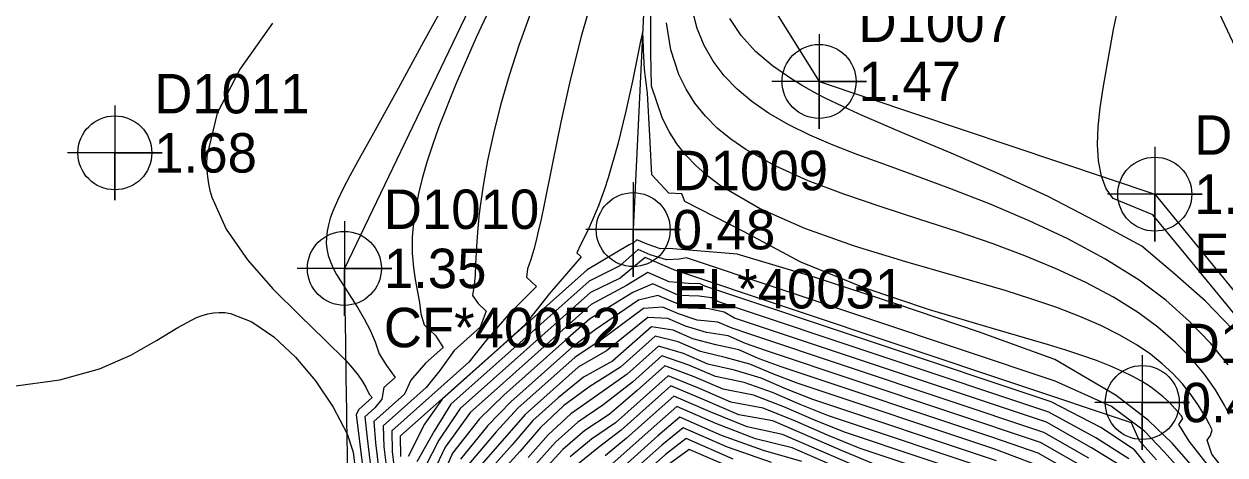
# Model space of a CAD drawing. Extents: x 2356077 to 2359823, y 225951 to 227822.
# Drawn here: x 2357165.4 to 2357241.5, y 226711.7 to 226739.1 of the extents above; entities that cross this region are included whole.
import ezdxf

# ---------------------------------------------------------------- set-up
doc = ezdxf.new("R2010")
doc.units = 0
for name, color, linetype in [('DTM Contours Major', 7, 'Continuous'), ('DTM Contours Minor', 7, 'Continuous'), ('Exist DTM Breakline', 7, 'Continuous'), ('Exist DTM Breakline Cogo Comment', 7, 'Continuous'), ('Exist DTM Breakline Cogo Elevation', 7, 'Continuous'), ('Exist DTM Breakline Cogo Number', 7, 'Continuous'), ('Exist DTM Breakline Cogo Point CELL', 7, 'Continuous'), ('Exist DTM Drainline', 7, 'Continuous'), ('Exist DTM Drainline Cogo Comment', 7, 'Continuous'), ('Exist DTM Drainline Cogo Elevation', 7, 'Continuous'), ('Exist DTM Drainline Cogo Number', 7, 'Continuous'), ('Exist DTM Drainline Cogo Point CELL', 7, 'Continuous'), ('Exist DTM Regular Point CELL', 7, 'Continuous'), ('Exist DTM Regular Point Cogo Elevation', 7, 'Continuous'), ('Exist DTM Regular Point Cogo Number', 7, 'Continuous'), ('Exist DTM Regular Point Underwater CELL', 7, 'Continuous'), ('Exist DTM Regular Point Underwater Cogo Elevation', 7, 'Continuous'), ('Exist DTM Regular Point Underwater Cogo Number', 7, 'Continuous')]:
    doc.layers.add(name, color=color, linetype=linetype)

msp = doc.modelspace()

# ---------------------------------------------------------------- linework, layer by layer
at = {"layer": 'DTM Contours Major'}
for points in [[(2357197.574, 226739.917), (2357196.786, 226737.755), (2357196.151, 226735.796), (2357195.61, 226733.906), (2357195.158, 226732.102), (2357194.792, 226730.399), (2357194.508, 226728.81), (2357194.301, 226727.353), (2357194.242, 226726.838), (2357194.192, 226726.343), (2357194.15, 226725.864), (2357194.087, 226724.952), (2357194.029, 226723.823), (2357193.99, 226723.15), (2357193.932, 226722.489), (2357193.841, 226721.832), (2357194.183, 226721.33), (2357194.695, 226720.849), (2357194.319, 226719.838), (2357192.663, 226718.361), (2357191.77, 226717.078), (2357190.898, 226716.011), (2357188.161, 226713.571), (2357188.204, 226712.24), (2357188.517, 226709.704)], [(2357241.806, 226714.308), (2357241.531, 226714.849), (2357240.931, 226715.861), (2357240.208, 226716.876), (2357239.36, 226717.882), (2357238.386, 226718.87), (2357237.282, 226719.826), (2357236.048, 226720.741), (2357234.459, 226721.734), (2357232.714, 226722.663), (2357230.836, 226723.534), (2357228.847, 226724.354), (2357226.769, 226725.132), (2357224.624, 226725.873), (2357222.182, 226726.67), (2357219.743, 226727.458), (2357217.363, 226728.266), (2357215.101, 226729.121), (2357213.012, 226730.052), (2357211.156, 226731.087), (2357210.202, 226731.748), (2357209.347, 226732.457), (2357208.591, 226733.218), (2357207.934, 226734.035), (2357207.376, 226734.912), (2357206.918, 226735.852), (2357206.406, 226737.423), (2357206.132, 226739.123)], [(2357237.187, 226711.422), (2357236.12, 226712.63), (2357235.598, 226713.772), (2357206.594, 226723.459), (2357204.777, 226724.251), (2357203.196, 226722.936), (2357201.317, 226722.037), (2357193.058, 226714.672), (2357191.695, 226712.68), (2357190.834, 226710.976)], [(2357232.692, 226710.904), (2357229.838, 226712.529), (2357212.412, 226718.35), (2357211.135, 226718.803), (2357210.039, 226719.28), (2357208.664, 226719.492), (2357207.343, 226719.888), (2357206.223, 226720.376), (2357204.938, 226720.448), (2357202.331, 226718.341), (2357200.529, 226717.293), (2357197.179, 226714.305), (2357194.088, 226710.773)], [(2357227.261, 226709.888), (2357217.406, 226713.179), (2357215.472, 226713.951), (2357213.576, 226714.778), (2357211.653, 226715.514), (2357209.712, 226715.894), (2357207.878, 226716.694), (2357206.031, 226717.382), (2357204.277, 226715.817), (2357202.489, 226714.303), (2357200.942, 226713.275), (2357199.554, 226712.074), (2357198.34, 226710.752)], [(2357214.715, 226711.321), (2357212.28, 226712.012), (2357209.619, 226712.974), (2357206.982, 226714.123), (2357205.584, 226712.942), (2357203.016, 226710.651)]]:
    msp.add_lwpolyline(points, dxfattribs=at)
at = {"layer": 'DTM Contours Minor'}
for points in [[(2357241.546, 226710.713), (2357240.708, 226711.774), (2357240.412, 226712.681), (2357240.609, 226712.976), (2357240.731, 226713.316), (2357240.525, 226713.716), (2357240.312, 226714.109), (2357240.088, 226714.495), (2357239.851, 226714.876), (2357239.373, 226715.567), (2357238.837, 226716.239), (2357238.235, 226716.891), (2357237.561, 226717.52), (2357236.806, 226718.124), (2357235.965, 226718.702), (2357234.876, 226719.337), (2357233.663, 226719.939), (2357232.327, 226720.517), (2357230.869, 226721.074), (2357229.29, 226721.619), (2357227.591, 226722.156), (2357224.54, 226723.048), (2357221.311, 226723.975), (2357218.05, 226724.976), (2357214.905, 226726.087), (2357212.021, 226727.348), (2357209.547, 226728.796), (2357208.739, 226729.406), (2357208.012, 226730.052), (2357207.362, 226730.738), (2357206.789, 226731.467), (2357206.292, 226732.242), (2357205.868, 226733.066), (2357205.172, 226735.119), (2357205.129, 226737.225), (2357205.136, 226742.328)], [(2357192.453, 226741.071), (2357190.728, 226737.923), (2357189.118, 226734.962), (2357187.665, 226732.317), (2357186.545, 226730.317), (2357186.059, 226729.434), (2357185.632, 226728.622), (2357185.268, 226727.875), (2357184.976, 226727.187), (2357184.817, 226726.74), (2357184.696, 226726.316), (2357184.613, 226725.912), (2357184.569, 226725.525), (2357184.564, 226725.153), (2357184.598, 226724.792), (2357184.687, 226724.384), (2357184.824, 226723.982), (2357185.003, 226723.583), (2357185.217, 226723.18), (2357185.462, 226722.77), (2357185.73, 226722.347), (2357186.139, 226721.718), (2357186.56, 226721.056), (2357186.971, 226720.364), (2357187.347, 226719.645), (2357187.667, 226718.902), (2357187.905, 226718.137), (2357188.369, 226717.4), (2357188.927, 226716.646), (2357188.219, 226716.015), (2357188.079, 226715.264), (2357187.634, 226714.717), (2357187.005, 226714.156), (2357187.146, 226712.79), (2357187.601, 226709.1)], [(2357195.529, 226741.332), (2357194.061, 226738.204), (2357192.769, 226735.243), (2357191.703, 226732.543), (2357191.291, 226731.378), (2357190.939, 226730.287), (2357190.645, 226729.267), (2357190.409, 226728.312), (2357190.229, 226727.419), (2357190.102, 226726.582), (2357190.046, 226726.04), (2357190.013, 226725.52), (2357190.002, 226725.019), (2357190.012, 226724.533), (2357190.041, 226724.06), (2357190.089, 226723.597), (2357190.2, 226722.856), (2357190.463, 226721.405), (2357190.566, 226720.68), (2357190.775, 226719.973), (2357191.481, 226719.308), (2357191.967, 226718.549), (2357190.855, 226717.558), (2357189.922, 226716.469), (2357189.517, 226715.589), (2357187.58, 226713.861), (2357187.676, 226712.51), (2357187.996, 226709.909)], [(2357201.524, 226741.076), (2357200.72, 226738.269), (2357200.029, 226735.495), (2357199.435, 226732.826), (2357198.921, 226730.333), (2357198.37, 226727.605), (2357198.176, 226726.683), (2357197.98, 226725.82), (2357197.88, 226725.407), (2357197.71, 226724.758), (2357197.526, 226724.132), (2357197.321, 226723.524), (2357197.245, 226723.012), (2357197.879, 226722.417), (2357196.142, 226720.656), (2357194.656, 226718.953), (2357193.597, 226717.61), (2357188.714, 226713.255), (2357188.735, 226711.947), (2357189.039, 226709.484)], [(2357248.023, 226713.487), (2357238.871, 226724.65), (2357236.957, 226726.948), (2357234.449, 226727.997), (2357233.999, 226728.599), (2357233.712, 226729.397), (2357233.523, 226730.369), (2357233.459, 226731.42), (2357233.501, 226732.544), (2357233.625, 226733.737), (2357233.81, 226734.995), (2357234.035, 226736.314), (2357234.476, 226738.711), (2357234.98, 226741.098)], [(2357241.744, 226717.437), (2357240.617, 226718.825), (2357239.293, 226720.2), (2357237.78, 226721.536), (2357236.086, 226722.808), (2357233.919, 226724.173), (2357231.578, 226725.428), (2357229.121, 226726.583), (2357226.605, 226727.646), (2357224.09, 226728.628), (2357221.634, 226729.537), (2357219.914, 226730.161), (2357218.267, 226730.769), (2357216.7, 226731.38), (2357215.225, 226732.012), (2357213.85, 226732.683), (2357212.587, 226733.411), (2357211.546, 226734.132), (2357210.611, 226734.918), (2357209.79, 226735.771), (2357209.089, 226736.694), (2357208.515, 226737.689), (2357208.075, 226738.76), (2357207.76, 226739.988)], [(2357242.01, 226719.713), (2357240.308, 226721.48), (2357238.345, 226723.197), (2357236.261, 226724.967), (2357233.332, 226726.545), (2357230.333, 226728.111), (2357227.249, 226729.543), (2357224.184, 226730.863), (2357221.242, 226732.095), (2357218.528, 226733.259), (2357217.701, 226733.633), (2357216.909, 226734.005), (2357216.152, 226734.379), (2357215.428, 226734.758), (2357214.738, 226735.146), (2357214.081, 226735.546), (2357212.856, 226736.399), (2357211.779, 226737.32), (2357210.868, 226738.317), (2357210.14, 226739.394)], [(2357181.157, 226739.102), (2357179.108, 226736.219), (2357177.654, 226733.397), (2357176.996, 226730.675), (2357176.978, 226730.232), (2357176.987, 226729.793), (2357177.024, 226729.358), (2357177.088, 226728.925), (2357177.18, 226728.495), (2357177.298, 226728.067), (2357178.212, 226726.046), (2357179.565, 226724.102), (2357181.181, 226722.266), (2357182.878, 226720.569), (2357184.48, 226719.04), (2357185.807, 226717.711), (2357186.224, 226717.24), (2357186.573, 226716.799), (2357186.86, 226716.381), (2357187.091, 226715.98), (2357187.27, 226715.589), (2357187.468, 226715.377), (2357186.616, 226714.618), (2357186.465, 226714.298), (2357187.267, 226707.799)], [(2357241.174, 226710.185), (2357239.254, 226712.617), (2357238.608, 226713.671), (2357238.851, 226714.035), (2357238.762, 226714.226), (2357238.574, 226714.449), (2357238.383, 226714.666), (2357238.013, 226715.051), (2357237.62, 226715.415), (2357237.198, 226715.761), (2357236.74, 226716.091), (2357236.242, 226716.408), (2357235.698, 226716.712), (2357235.004, 226717.052), (2357234.236, 226717.384), (2357233.391, 226717.712), (2357232.463, 226718.04), (2357231.449, 226718.373), (2357230.345, 226718.715), (2357226.803, 226719.753), (2357222.811, 226720.944), (2357218.66, 226722.331), (2357214.642, 226723.959), (2357211.047, 226725.871), (2357207.286, 226727.794), (2357207.101, 226728.278), (2357206.275, 226728.325), (2357205.206, 226729.499), (2357205.082, 226731.969), (2357204.928, 226734.669), (2357204.736, 226736.18), (2357204.664, 226737.405), (2357204.644, 226738.217), (2357204.61, 226738.492), (2357204.494, 226738.074), (2357203.969, 226735.436), (2357203.558, 226733.528), (2357203.046, 226731.434), (2357202.433, 226729.309), (2357202.193, 226728.586), (2357201.941, 226727.88), (2357201.808, 226727.533), (2357201.672, 226727.19), (2357201.442, 226726.64), (2357201.2, 226726.102), (2357200.945, 226725.572), (2357200.677, 226725.051), (2357200.455, 226724.556), (2357200.729, 226724.298), (2357198.708, 226721.969), (2357197.147, 226719.989), (2357195.56, 226718.553), (2357189.247, 226712.922), (2357189.268, 226711.635)], [(2357239.534, 226710.945), (2357238.182, 226712.471), (2357236.678, 226713.922), (2357234.644, 226715.509), (2357230.742, 226717.789), (2357225.898, 226719.536), (2357220.728, 226721.291), (2357215.544, 226722.987), (2357210.599, 226724.458), (2357206.28, 226724.831), (2357205.755, 226724.804), (2357204.911, 226725.093), (2357204.252, 226725.38), (2357204.039, 226725.187), (2357203.756, 226725.053), (2357201.109, 226723.468), (2357191.906, 226715.261), (2357190.797, 226713.683), (2357189.762, 226711.642)], [(2357238.974, 226710.492), (2357237.684, 226711.935), (2357236.429, 226713.239), (2357234.329, 226714.798), (2357230.774, 226716.42), (2357207.388, 226724.231), (2357206.945, 226724.148), (2357206.119, 226724.094), (2357205.091, 226724.422), (2357204.336, 226724.751), (2357203.161, 226723.714), (2357201.219, 226722.758), (2357192.456, 226714.944), (2357191.405, 226713.241), (2357190.299, 226711.298)], [(2357236.699, 226710.919), (2357235.788, 226712.053), (2357233.663, 226713.467), (2357230.516, 226715.105), (2357208.566, 226722.436), (2357208.254, 226722.591), (2357207.519, 226722.602), (2357206.307, 226722.708), (2357204.941, 226723.303), (2357203.588, 226722.477), (2357201.353, 226721.261), (2357195.384, 226715.938), (2357193.712, 226714.441), (2357192.103, 226712.236), (2357191.367, 226710.663)], [(2357235.443, 226711.491), (2357233.34, 226712.82), (2357230.372, 226714.452), (2357209.484, 226721.429), (2357208.978, 226721.697), (2357208.195, 226721.81), (2357206.919, 226721.849), (2357205.257, 226722.574), (2357204.001, 226722.038), (2357201.245, 226720.349), (2357199.879, 226719.138), (2357195.82, 226715.519), (2357194.264, 226714.017), (2357192.569, 226711.843), (2357191.9, 226710.356)], [(2357235.091, 226710.938), (2357233.079, 226712.175), (2357230.215, 226713.804), (2357210.443, 226720.408), (2357209.782, 226720.781), (2357208.809, 226721.001), (2357207.508, 226721.043), (2357206.421, 226721.474), (2357205.577, 226721.842), (2357204.359, 226721.549), (2357201.6, 226719.67), (2357200.122, 226718.546), (2357196.264, 226715.106), (2357194.801, 226713.601), (2357193.062, 226711.475)], [(2357232.908, 226711.532), (2357230.039, 226713.163), (2357211.422, 226719.381), (2357210.282, 226719.767), (2357209.393, 226720.154), (2357208.083, 226720.271), (2357206.881, 226720.681), (2357205.899, 226721.109), (2357204.667, 226721.015), (2357201.963, 226719.002), (2357200.345, 226717.937), (2357196.715, 226714.7), (2357195.328, 226713.19), (2357193.57, 226711.12)], [(2357164.569, 226716.077), (2357167.677, 226716.487), (2357170.177, 226717.192), (2357172.18, 226718.067), (2357173.798, 226718.985), (2357175.143, 226719.821), (2357176.327, 226720.447), (2357176.688, 226720.583), (2357177.046, 226720.683), (2357177.404, 226720.746), (2357177.763, 226720.771), (2357178.126, 226720.756), (2357178.495, 226720.7), (2357179.85, 226720.179), (2357181.242, 226719.227), (2357182.608, 226717.941), (2357183.881, 226716.422), (2357184.995, 226714.767), (2357185.884, 226713.075), (2357186.265, 226711.911), (2357186.988, 226706.066)], [(2357232.446, 226710.285), (2357229.68, 226711.838), (2357226.822, 226712.836), (2357213.408, 226717.317), (2357211.995, 226717.836), (2357210.718, 226718.392), (2357209.252, 226718.706), (2357207.808, 226719.093), (2357206.55, 226719.641), (2357205.183, 226719.859), (2357202.699, 226717.687), (2357200.866, 226716.67), (2357199.265, 226715.357), (2357197.662, 226713.927), (2357196.354, 226712.374), (2357194.612, 226710.432)], [(2357229.564, 226711.114), (2357226.943, 226712.095), (2357214.407, 226716.283), (2357212.86, 226716.866), (2357211.417, 226717.496), (2357209.845, 226717.915), (2357208.277, 226718.296), (2357206.878, 226718.906), (2357205.411, 226719.254), (2357203.217, 226717.297), (2357201.275, 226716.075), (2357199.625, 226714.868), (2357198.144, 226713.479), (2357196.858, 226711.969), (2357195.14, 226710.095)], [(2357227.059, 226711.356), (2357215.407, 226715.248), (2357213.729, 226715.895), (2357212.128, 226716.593), (2357210.443, 226717.119), (2357208.749, 226717.498), (2357207.209, 226718.17), (2357205.627, 226718.637), (2357203.633, 226716.86), (2357201.682, 226715.482), (2357200.067, 226714.336), (2357198.618, 226713.01), (2357197.356, 226711.563)], [(2357227.165, 226710.62), (2357216.407, 226714.213), (2357214.6, 226714.924), (2357212.849, 226715.687), (2357211.046, 226716.319), (2357209.227, 226716.698), (2357207.542, 226717.432), (2357205.832, 226718.013), (2357203.974, 226716.355), (2357202.086, 226714.892), (2357200.506, 226713.805), (2357199.088, 226712.542), (2357197.85, 226711.158)], [(2357227.344, 226709.16), (2357218.402, 226712.146), (2357216.344, 226712.979), (2357214.308, 226713.867), (2357212.264, 226714.707), (2357210.209, 226715.085), (2357208.217, 226715.954), (2357206.225, 226716.746), (2357202.895, 226713.776), (2357201.377, 226712.745), (2357200.017, 226711.605)], [(2357219.394, 226711.114), (2357217.216, 226712.007), (2357212.878, 226713.896), (2357210.722, 226714.276), (2357208.56, 226715.212), (2357206.414, 226716.107), (2357203.265, 226713.298), (2357201.809, 226712.216), (2357200.479, 226711.137)], [(2357218.087, 226711.035), (2357213.49, 226713.039), (2357211.241, 226713.522), (2357208.907, 226714.468), (2357206.6, 226715.464), (2357203.603, 226712.791), (2357202.24, 226711.687)], [(2357218.955, 226710.064), (2357214.103, 226712.18), (2357211.761, 226712.766), (2357209.26, 226713.723), (2357206.789, 226714.8), (2357205.337, 226713.529), (2357202.67, 226711.157)], [(2357212.795, 226711.26), (2357209.987, 226712.222), (2357207.178, 226713.446), (2357205.828, 226712.351), (2357203.359, 226710.149)], [(2357210.364, 226711.465), (2357207.376, 226712.768), (2357206.07, 226711.758), (2357202.727, 226708.777)], [(2357210.755, 226710.702), (2357207.576, 226712.088), (2357206.309, 226711.163)]]:
    msp.add_lwpolyline(points, dxfattribs=at)
at = {"layer": 'Exist DTM Breakline'}
for points in [[(2357265.481, 226802.031), (2357248.568, 226769.724), (2357215.713, 226776.621), (2357199.963, 226753.239), (2357185.71, 226723.561)], [(2357245.403, 226730.73), (2357234.259, 226754.464), (2357222.209, 226764.499), (2357209.648, 226745.247), (2357215.8, 226735.412), (2357237.083, 226728.265), (2357249.568, 226712.997)]]:
    msp.add_lwpolyline(points, dxfattribs=at)
msp.add_spline([(2357185.71, 226723.561), (2357186, 226706.097), (2357189.263, 226681.472), (2357206.207, 226660.225), (2357233.253, 226666.38), (2357241.159, 226659.296), (2357238.928, 226647.832), (2357226.863, 226640.568)], degree=3, dxfattribs=at)
at = {"layer": 'Exist DTM Breakline Cogo Point CELL'}
for points in [[(2357215.8, 226738.412), (2357215.8, 226732.412), (2357215.8, 226735.412), (2357218.8, 226735.412), (2357212.8, 226735.412)], [(2357237.083, 226731.265), (2357237.083, 226725.265), (2357237.083, 226728.265), (2357240.083, 226728.265), (2357234.083, 226728.265)], [(2357185.71, 226726.561), (2357185.71, 226720.561), (2357185.71, 226723.561), (2357188.71, 226723.561), (2357182.71, 226723.561)]]:
    msp.add_lwpolyline(points, dxfattribs=at)
for centre in [(2357215.8, 226735.412), (2357237.083, 226728.265), (2357185.71, 226723.561)]:
    msp.add_circle(centre, 2.344, dxfattribs=at)
at = {"layer": 'Exist DTM Drainline'}
msp.add_lwpolyline([(2357263.657, 226776.679), (2357250.618, 226765.591), (2357239.84, 226761.402), (2357218.647, 226771.02), (2357205.086, 226748.503), (2357204.018, 226726.018)], dxfattribs=at)
at = {"layer": 'Exist DTM Drainline Cogo Point CELL'}
msp.add_lwpolyline([(2357204.018, 226729.018), (2357204.018, 226723.018), (2357204.018, 226726.018), (2357207.018, 226726.018), (2357201.018, 226726.018)], dxfattribs=at)
msp.add_circle((2357204.018, 226726.018), 2.344, dxfattribs=at)
at = {"layer": 'Exist DTM Regular Point CELL'}
msp.add_lwpolyline([(2357171.159, 226733.885), (2357171.159, 226727.885), (2357171.159, 226730.885), (2357174.159, 226730.885), (2357168.159, 226730.885)], dxfattribs=at)
msp.add_circle((2357171.159, 226730.885), 2.344, dxfattribs=at)
at = {"layer": 'Exist DTM Regular Point Underwater CELL'}
msp.add_lwpolyline([(2357236.291, 226718.057), (2357236.291, 226712.057), (2357236.291, 226715.057), (2357239.291, 226715.057), (2357233.291, 226715.057)], dxfattribs=at)
msp.add_circle((2357236.291, 226715.057), 2.344, dxfattribs=at)

# ---------------------------------------------------------------- texts
at = {"layer": 'Exist DTM Breakline Cogo Comment'}
for s, p in [('EL*40051', (2357239.583, 226723.265)), ('CF*40052', (2357188.21, 226718.561))]:
    msp.add_text(s, height=2.5, dxfattribs=at).set_placement(p)
at = {"layer": 'Exist DTM Breakline Cogo Elevation'}
for s, p in [('1.47', (2357218.3, 226734.162)), ('1.62', (2357239.583, 226727.015)), ('1.35', (2357188.21, 226722.311))]:
    msp.add_text(s, height=2.5, dxfattribs=at).set_placement(p)
at = {"layer": 'Exist DTM Breakline Cogo Number'}
for s, p in [('D1007', (2357218.3, 226737.912)), ('D1008', (2357239.583, 226730.765)), ('D1010', (2357188.21, 226726.061))]:
    msp.add_text(s, height=2.5, dxfattribs=at).set_placement(p)
at = {"layer": 'Exist DTM Drainline Cogo Comment'}
msp.add_text('EL*40031', height=2.5, dxfattribs=at).set_placement((2357206.518, 226721.018))
at = {"layer": 'Exist DTM Drainline Cogo Elevation'}
msp.add_text('0.48', height=2.5, dxfattribs=at).set_placement((2357206.518, 226724.768))
at = {"layer": 'Exist DTM Drainline Cogo Number'}
msp.add_text('D1009', height=2.5, dxfattribs=at).set_placement((2357206.518, 226728.518))
at = {"layer": 'Exist DTM Regular Point Cogo Elevation'}
msp.add_text('1.68', height=2.5, dxfattribs=at).set_placement((2357173.659, 226729.635))
at = {"layer": 'Exist DTM Regular Point Cogo Number'}
msp.add_text('D1011', height=2.5, dxfattribs=at).set_placement((2357173.659, 226733.385))
at = {"layer": 'Exist DTM Regular Point Underwater Cogo Elevation'}
msp.add_text('0.43', height=2.5, dxfattribs=at).set_placement((2357238.791, 226713.807))
at = {"layer": 'Exist DTM Regular Point Underwater Cogo Number'}
msp.add_text('D1031', height=2.5, dxfattribs=at).set_placement((2357238.791, 226717.557))

doc.saveas('drawing.dxf')
